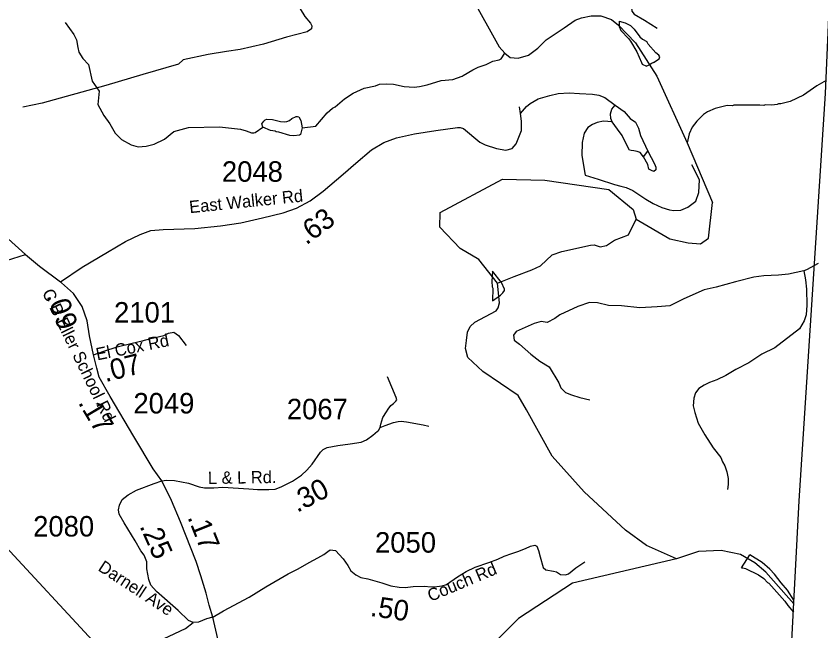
# Model space of a CAD drawing. Extents: x 1248089 to 1457196, y 820910 to 988753.
# Drawn here: x 1443533 to 1448441, y 921780 to 925528 of the extents above; entities that cross this region are included whole.
import ezdxf

# ---------------------------------------------------------------- set-up
doc = ezdxf.new("R2010")
doc.units = 0
for name, color, linetype in [('Exist Boundary Political CountyLine', 7, 'Continuous'), ('Exist Hydrographic Creek Single Shore', 7, 'Continuous'), ('Exist Hydrographic Misc Water Feature', 7, 'Continuous'), ('Exist Hydrographic River Shore', 7, 'Continuous'), ('Exist Road Non-System Type 51', 7, 'Continuous'), ('Exist Road Secondary Structure Standard Bridge Number Label', 7, 'Continuous'), ('Exist Road Secondary Type 20 Attributed', 7, 'Continuous'), ('Exist Road Secondary Type 41 Attributed', 7, 'Continuous'), ('Exist Road Secondary Type 51 Attributed', 7, 'Continuous'), ('Exist Road Secondary Type 51 Label', 7, 'Continuous'), ('Prop GRAU CAT1 Cell', 7, 'Continuous'), ('Prop Lane Lines', 7, 'Continuous')]:
    doc.layers.add(name, color=color, linetype=linetype)

msp = doc.modelspace()

# ---------------------------------------------------------------- linework, layer by layer
at = {"layer": 'Exist Boundary Political CountyLine'}
msp.add_lwpolyline([(1447562.3, 910136.3), (1448169.8, 920072.4), (1448175.8, 920163.7), (1448215.8, 920826.8), (1448308.7, 922572.4), (1448397.7, 923956.4), (1448469.7, 925055.5), (1448578.7, 927572.5), (1448601.7, 928224.6), (1448649.7, 929285.2)], dxfattribs=at)
at = {"layer": 'Exist Hydrographic Creek Single Shore'}
for points in [[(1446119.7, 924330.2), (1446498.7, 924532.7), (1446756.7, 924527.5), (1447147.7, 924470.3), (1447295.7, 924349.2), (1447314.5, 924289.4)], [(1446469.7, 923899.7), (1446355.7, 924043.1), (1446240.8, 924111.1), (1446117.7, 924241.6), (1446119.7, 924330.2)], [(1447559.2, 922219.9), (1446925.7, 922071.6), (1446596.7, 921855.1), (1446017.8, 921272.6), (1445848.7, 921144.7), (1445597.7, 921074.2), (1445541.6, 921099.3), (1445502.1, 921104.8), (1445440.8, 921055.7), (1445344.1, 921018.9), (1445270.5, 921001.2), (1445150.6, 921050.2), (1445085.3, 921058.4), (1445053.9, 921025.7), (1445045.8, 920994.3), (1445064.8, 920965.7), (1445043.7, 920929.3), (1444966, 920913), (1444854.3, 920903.5), (1444772.6, 920945.3)]]:
    msp.add_lwpolyline(points, dxfattribs=at)
at = {"layer": 'Exist Hydrographic Misc Water Feature'}
msp.add_line((1447957.5, 922164.2), (1448008.1, 922242.9), dxfattribs=at)
for points in [[(1447210, 925496.2), (1447247.3, 925487.1), (1447278.9, 925470.6), (1447302.6, 925448.1), (1447335.7, 925401.5), (1447353.6, 925387.1), (1447379.5, 925373.6)], [(1447210, 925496.2), (1447210.9, 925463.8), (1447220.4, 925439.6), (1447267.6, 925390.7), (1447279.4, 925374.5), (1447318.2, 925309.7), (1447347.1, 925245.6), (1447350.9, 925235.3), (1447376.7, 925223.4)], [(1443833.5, 925489.1), (1443886.2, 925416.1), (1443901.6, 925383.9), (1443908.8, 925335.7), (1443916.3, 925307.6), (1443939.7, 925269.1), (1443975, 925232.4), (1443997.2, 925130), (1444040.1, 925069.2), (1444030.8, 924989.3), (1444067.6, 924922.6), (1444104.7, 924871.8), (1444137.8, 924813.3), (1444175.1, 924774.5), (1444234.5, 924743.5), (1444278.3, 924730.7), (1444326.4, 924733.8), (1444374.6, 924747), (1444439.1, 924777.7), (1444495.9, 924824.8), (1444583.9, 924848.3), (1444774.3, 924851.7), (1444902.1, 924837.4), (1444936, 924828.8), (1444967.7, 924816.2), (1444983.7, 924815.9), (1444991.8, 924817.7), (1445038.3, 924851.3)], [(1447419.5, 925243.9), (1447454.5, 925267.8), (1447458.7, 925279.9), (1447452.9, 925290.3), (1447435.1, 925302.8), (1447388.1, 925355.6), (1447379.5, 925373.6)], [(1445277.5, 924846.1), (1445360.5, 924857.1), (1445429.9, 924937.9), (1445462.4, 924967.3), (1445478.5, 924975), (1445535.3, 925022.3), (1445587.9, 925057), (1445656.5, 925087.9), (1445724.7, 925102.6), (1445748.8, 925112.2), (1445788.9, 925115.4), (1445834.9, 925112.6), (1445900.6, 925099.3), (1445960.6, 925094.3), (1445992.6, 925097.7), (1446040.7, 925108.9), (1446125.2, 925135.3), (1446197.3, 925142), (1446253.7, 925161), (1446258.5, 925166.4), (1446318.4, 925199.8), (1446350.6, 925215.3), (1446398.9, 925232.4), (1446439.3, 925253.6), (1446479.3, 925260.9), (1446491.4, 925266.8), (1446513.2, 925302.4)], [(1447419.5, 925243.9), (1447407.9, 925237.8), (1447393.8, 925228.9), (1447376.7, 925223.4)], [(1448473.2, 925134.9), (1448415.1, 925101.7), (1448334.1, 925045.2), (1448253.5, 925006.8), (1448197.2, 924991.9), (1448181.2, 924992.2), (1448173.1, 924988.4), (1448141.1, 924985), (1448101.1, 924985.7), (1448093, 924982), (1448069.1, 924984.4), (1447909.2, 924985.4), (1447901.1, 924981.6), (1447869.1, 924982.3), (1447796.8, 924963.7), (1447748.4, 924944.6), (1447724.1, 924927.1), (1447683.4, 924887.8), (1447654.7, 924850.4), (1447638, 924810.7), (1447625, 924755.1)], [(1445038.3, 924851.3), (1445032.7, 924871), (1445043, 924886.8), (1445051.2, 924894.7), (1445061.2, 924898.5), (1445097.2, 924897.9), (1445145, 924885), (1445168.9, 924882.6), (1445185, 924884.2), (1445201.1, 924891.9), (1445215.3, 924903.7), (1445241.4, 924915.3), (1445249.4, 924915.1), (1445257.4, 924913), (1445269, 924890.7), (1445277.5, 924846.1)], [(1445277.5, 924846.1), (1445267.6, 924806.7), (1445261.4, 924800.9), (1445227.4, 924797.5), (1445203.4, 924799.9), (1445135.8, 924821.1), (1445119.9, 924821.4), (1445112, 924825.6), (1445084, 924830.1), (1445038.3, 924851.3)], [(1446493.8, 923904.4), (1446439.2, 923972.2), (1446433.9, 923909.1), (1446435.4, 923877), (1446439.3, 923868.9), (1446437.9, 923792.9)], [(1446437.9, 923792.9), (1446486.5, 923826.1), (1446500.8, 923839.8), (1446511, 923855.6), (1446511.1, 923863.6), (1446493.8, 923904.4)], [(1448276.5, 921967.3), (1448236.5, 922027.4), (1448197.4, 922072.2), (1448158.4, 922124.9), (1448129, 922155.5), (1448081.7, 922196.4), (1448008.1, 922242.9)], [(1447957.5, 922164.2), (1447965.2, 922164.6), (1447981.1, 922160.3), (1448060.4, 922120.8), (1448092, 922100.1), (1448115.5, 922075.7), (1448123.5, 922071.5), (1448221.4, 921961.7), (1448238.9, 921935.4), (1448272.6, 921893.4)]]:
    msp.add_lwpolyline(points, dxfattribs=at)
at = {"layer": 'Exist Hydrographic River Shore'}
for points in [[(1445980.5, 926271.6), (1446003.8, 926224.9), (1446086.8, 926055.6), (1446308, 925649.4), (1446478.8, 925339.6), (1446513.2, 925302.4), (1446546.3, 925276.1), (1446594.5, 925272), (1446657.9, 925289.9), (1446714.5, 925332.7), (1446765.5, 925382.4), (1446875.7, 925455.5), (1446942.7, 925503.7), (1446981.2, 925516.1), (1447039.1, 925529.9), (1447099.8, 925528.5), (1447163.2, 925506.4), (1447207.3, 925472), (1447309.3, 925364.4), (1447440.3, 925161.6), (1447625, 924755.1), (1447779.9, 924391)], [(1447314.5, 924289.4), (1447520.1, 924169), (1447630.9, 924145), (1447706.4, 924139.7), (1447755.4, 924173.4), (1447779.9, 924391)], [(1446469.7, 923899.7), (1446570.7, 923940.3), (1446677.9, 923981.2), (1446731.6, 924006), (1446801.9, 924072.2), (1446861.8, 924092.9), (1447035.5, 924132.2), (1447058.2, 924134.2), (1447095.4, 924121.8), (1447132.6, 924130.1), (1447182.2, 924161.1), (1447267, 924194.2), (1447314.5, 924289.4)], [(1447559.2, 922219.9), (1447377.3, 922300.6), (1447249.2, 922393.7), (1446997, 922627.4), (1446802.7, 922844.6), (1446645.7, 923128), (1446594, 923214.8), (1446379, 923361.7), (1446288.1, 923446.5), (1446273.6, 923502.3), (1446279.8, 923549.9), (1446286, 923601.6), (1446302.5, 923634.7), (1446331.5, 923661.6), (1446459.6, 923730.7), (1446472, 923748.5), (1446480.3, 923780.3), (1446469.7, 923899.7)], [(1448275.3, 921945.3), (1448105.7, 922137.6), (1448038.3, 922195.8), (1447949.5, 922244.8), (1447833, 922269.4), (1447695.2, 922263.2), (1447559.2, 922219.9)]]:
    msp.add_lwpolyline(points, dxfattribs=at)
at = {"layer": 'Exist Road Non-System Type 51'}
for points in [[(1445285.4, 925847.4), (1445292.9, 925822.3), (1445294.7, 925791.9), (1445269.7, 925729.4), (1445260.8, 925661.5), (1445257.2, 925611.5), (1445266.2, 925572.2), (1445294.7, 925525.8), (1445328.6, 925484.7), (1445335.8, 925468.6), (1445334, 925450.8), (1445307.2, 925431.1), (1445182.3, 925399), (1445041.3, 925356.1), (1444900.3, 925324), (1444816.4, 925311.5), (1444703.9, 925293.6), (1444552.2, 925261.4), (1444524.3, 925234.9), (1444306.5, 925172.4), (1444079.8, 925104.5), (1443693.1, 924996), (1443575.3, 924972.8)], [(1446608.5, 924934.2), (1446645.9, 924975.7), (1446667.3, 924995.3), (1446717.3, 925023.9), (1446788.7, 925043.5), (1446838.6, 925056), (1446906.5, 925059.6), (1446968.9, 925056), (1447047.5, 925052.5), (1447086.7, 925045.3), (1447124.2, 925031), (1447186.7, 924984.6), (1447242, 924945.3), (1447277.7, 924902.4), (1447309.9, 924881), (1447327.7, 924845.3), (1447340.2, 924800.6), (1447384.8, 924704.2)], [(1447358, 924670.2), (1447338.4, 924695.2), (1447320.6, 924702.4), (1447299.1, 924705.9), (1447283.1, 924707.7), (1447274.2, 924711.3), (1447258.1, 924741.7), (1447229.5, 924798.8), (1447201, 924838.1), (1447168.9, 924882.8), (1447159.9, 924904.2), (1447158.1, 924931), (1447165.3, 924959.6), (1447186.7, 924984.6)], [(1447168.9, 924882.8), (1447115.3, 924888.1), (1447076, 924879.2), (1447047.5, 924866.7), (1447018.9, 924848.8), (1446997.5, 924813.1), (1446985, 924757.7), (1446983.2, 924677.4), (1447002.9, 924557.7)], [(1447384.8, 924704.2), (1447425.9, 924627.3), (1447434.8, 924607.7), (1447434.8, 924589.8), (1447422.3, 924580.9), (1447408, 924586.3), (1447392, 924595.2), (1447384.8, 924623.8), (1447358, 924670.2)], [(1447358, 924670.2), (1447384.8, 924704.2)], [(1447586.5, 924345.1), (1447629.8, 924363.4), (1447678.8, 924400.2), (1447697.2, 924452.3), (1447700.2, 924529), (1447654.3, 924620.9)], [(1447002.9, 924557.7), (1447083.2, 924532.7), (1447183.1, 924500.5), (1447220.6, 924491.6), (1447252.7, 924482.7), (1447293.8, 924464.8), (1447372.3, 924411.2), (1447416.9, 924384.4), (1447470.5, 924361.2), (1447516.9, 924346.9), (1447543.7, 924343.3), (1447586.5, 924345.1)], [(1442463.6, 923480), (1442499.2, 923554.9), (1442542, 923604.9), (1442609.7, 923690.5), (1442648.9, 923719), (1442748.7, 923758.2), (1442809.3, 923797.5), (1442930.5, 923858.1), (1443172.9, 923936.6), (1443294.1, 923979.4), (1443433.1, 924025.8), (1443590.8, 924074)], [(1448423.2, 924018.7), (1448352.8, 923981.9), (1448336.4, 923974.3), (1448242.5, 923954.3), (1448181.2, 923948.2), (1448092.4, 923945.1), (1448031.1, 923935.9), (1447920.8, 923908.3), (1447801.4, 923874.6), (1447727.9, 923859.3), (1447605.3, 923804.1), (1447519.6, 923761.2), (1447443, 923755.1), (1447335.8, 923748.9), (1447225.5, 923761.2), (1447145.8, 923764.3), (1447078.4, 923779.6), (1447029.4, 923782.7), (1446959, 923758.1), (1446848.7, 923706), (1446818.1, 923684.6), (1446772.1, 923660), (1446735.4, 923666.2), (1446692.5, 923653.9), (1446582.2, 923604.9), (1446566.9, 923583.4), (1446569.9, 923552.7), (1446603.6, 923528.2), (1446671, 923466.9), (1446726.2, 923424), (1446784.4, 923390.3), (1446842.6, 923292.2), (1446854.8, 923261.5), (1446882.4, 923233.9), (1446919.1, 923218.6), (1446971.2, 923203.3), (1447032.5, 923188)], [(1448336.4, 923974.3), (1448347.7, 923919.1), (1448352.8, 923863.9), (1448354.8, 923765.8), (1448351.7, 923706.5), (1448338.5, 923669.7), (1448309.9, 923621.7), (1448158.8, 923506.3), (1448081.2, 923465.9), (1448001.5, 923413.8), (1447921.5, 923373.2), (1447860.9, 923336.4), (1447806.4, 923311.2), (1447762, 923294.2), (1447729.7, 923278.6), (1447697.2, 923257.2), (1447676.9, 923231.7), (1447666.2, 923197.9), (1447661.3, 923151.9), (1447672.7, 923111.6), (1447691.3, 923045.2), (1447732.2, 922974.4), (1447784.7, 922895.5), (1447829.6, 922836.4), (1447841.2, 922810.2), (1447854.8, 922786.1), (1447868, 922749.9), (1447875.4, 922709.6), (1447874.6, 922671.7), (1447871.9, 922642.6)], [(1444354.9, 923561.5), (1444434.7, 923579.9), (1444463.2, 923594.2), (1444495.3, 923601.3), (1444523.8, 923579.9), (1444570.2, 923519.3)], [(1445802.1, 923130.8), (1445818.9, 923154.2), (1445835.4, 923166.7), (1445848.6, 923180.9), (1445854.5, 923188.9), (1445851.5, 923202.9), (1445798.6, 923327.8)], [(1445753.5, 923020.5), (1445784.4, 923032.5), (1445835.3, 923049.5), (1445862.3, 923056.5), (1445881.3, 923057.5), (1445913.2, 923053.5), (1446016, 923036.5), (1446051, 923028.5)], [(1443931.1, 920983.1), (1443931.1, 921143.9), (1443927, 921208), (1443923, 921266.6), (1443923, 921299.3), (1443942, 921337.5), (1443987, 921379.8), (1444068.7, 921461.6), (1444169.5, 921544.7), (1444240.1, 921613.6), (1444306.9, 921661.3), (1444366.8, 921700.9), (1444467.6, 921748.6), (1444567, 921794.9), (1444613.7, 921830.7)]]:
    msp.add_lwpolyline(points, dxfattribs=at)
at = {"layer": 'Exist Road Secondary Structure Standard Bridge Number Label'}
msp.add_line((1444694.8, 920972.5), (1442922.5, 922882.1), dxfattribs=at)
at = {"layer": 'Exist Road Secondary Type 20 Attributed'}
msp.add_lwpolyline([(1444732.8, 921864.5), (1444798, 921903), (1444954.3, 921986.4), (1445055.5, 922049), (1445192.4, 922127.9), (1445253.4, 922157.7), (1445320.3, 922196.4), (1445373.9, 922226.2), (1445410.7, 922245.2), (1445434.5, 922264.5), (1445447.9, 922273.5), (1445480.7, 922269), (1445528.3, 922219.9), (1445556.6, 922178.2), (1445574.4, 922145.4), (1445605.7, 922121.6), (1445635.4, 922105.2), (1445677.1, 922096.3), (1445763.4, 922073.9), (1445818.5, 922054.6), (1445869.1, 922047.1), (1445904.8, 922044.1), (1445955.4, 922050.1), (1446021.8, 922051.6), (1446063.5, 922048.6), (1446099.2, 922050.1), (1446130.5, 922054.6), (1446157.2, 922063.5), (1446223.8, 922109.5), (1446277.3, 922142.3), (1446332.4, 922167.6), (1446415.7, 922195.9), (1446470.8, 922216.7), (1446509.5, 922234.6), (1446555.6, 922251), (1446592.8, 922264.4), (1446638.9, 922282.3), (1446670.2, 922295.7), (1446695.5, 922301.6), (1446708.9, 922295.7), (1446719.3, 922270.4), (1446729.7, 922230.9), (1446747.6, 922166.9), (1446763.9, 922152.7), (1446809.9, 922144.7), (1446829.2, 922140.3), (1446853, 922123.9), (1446882.8, 922120.9), (1446902.2, 922128.4), (1446946.8, 922164.1), (1447001.9, 922201.3)], dxfattribs=at)
at = {"layer": 'Exist Road Secondary Type 41 Attributed'}
msp.add_lwpolyline([(1446924.1, 926292.5), (1446938.6, 926236.4), (1446963, 926189.2), (1446997.1, 926158.3), (1447068.7, 926111.1), (1447124, 926073.7), (1447143.5, 926047.6), (1447176, 925971.1), (1447229.7, 925873.5), (1447270.4, 925798.6), (1447281.7, 925769.3), (1447288.1, 925725.9), (1447281.6, 925621.7), (1447288.1, 925558.2), (1447301.1, 925538.7), (1447364.6, 925502.9), (1447442, 925453.1)], dxfattribs=at)
at = {"layer": 'Exist Road Secondary Type 51 Attributed'}
for points in [[(1443804, 923907.2), (1443935.2, 923997.8), (1444089.7, 924089), (1444200.8, 924153.9), (1444290.4, 924195.6), (1444355.3, 924220.4), (1444429.4, 924226.6), (1444624, 924232.7), (1444780, 924249.7), (1444903.5, 924268.3), (1445036.3, 924297.6), (1445162.5, 924328.2), (1445242.8, 924356), (1445326.2, 924400.8), (1445404.9, 924459.5), (1445527.7, 924564), (1445604.9, 924630.4), (1445700.6, 924712.3), (1445776.3, 924757.1), (1445853.5, 924785), (1445961.6, 924809.7), (1446092.9, 924829.8), (1446224.9, 924847.9), (1446241, 924848), (1446260.5, 924843.1), (1446361.3, 924758.4), (1446393.9, 924743.8), (1446462.2, 924721), (1446519.1, 924709.6), (1446558.1, 924721), (1446582.5, 924748.7), (1446615, 924830), (1446615, 924887), (1446608.5, 924934.2), (1446602, 924974.9)], [(1443373.2, 924301.2), (1443434.9, 924221), (1443485.1, 924169), (1443590.8, 924074), (1443675, 924004), (1443804, 923907.2)], [(1444004.7, 923462.5), (1443981.4, 923579.1), (1443967.1, 923670.5), (1443936.6, 923756.6), (1443882.8, 923837.3), (1443809.4, 923901.8), (1443804, 923907.2)], [(1444004.7, 923462.5), (1444068.2, 923484.4), (1444148.8, 923511.3), (1444242, 923534.6), (1444301.1, 923547.2), (1444354.9, 923561.5)], [(1444421.8, 922694.7), (1444369.9, 922768.2), (1444251.6, 922965.5), (1444106.5, 923209.3), (1444040.2, 923325.9), (1444025.9, 923381.4), (1444004.7, 923462.5)], [(1444421.8, 922694.7), (1444451.1, 922699.2), (1444498.8, 922697.7), (1444583.6, 922679.8), (1444650.5, 922657.5), (1444681.8, 922651.5), (1444738.3, 922653), (1444793.4, 922656), (1444952.6, 922645.6), (1445004.7, 922641.1), (1445074.6, 922641.1), (1445113.3, 922644.1), (1445150.5, 922657.5), (1445219, 922693.2), (1445273.3, 922730.2), (1445306, 922760), (1445338.7, 922795.7), (1445389.3, 922868.7), (1445405.7, 922886.6), (1445429.5, 922897), (1445495, 922910.4), (1445570.9, 922919.3), (1445636.4, 922931.2), (1445669.1, 922944.6), (1445707.8, 922972.9), (1445737.5, 922996.8), (1445742.6, 923001.4), (1445753.5, 923020.5), (1445756.7, 923039.7), (1445768.6, 923079.9), (1445790.9, 923115.7), (1445802.1, 923130.8)], [(1444331.2, 922200.8), (1444313.4, 922241), (1444294, 922267.8), (1444259.8, 922328.8), (1444192.9, 922439.1), (1444161.6, 922491.2), (1444157.1, 922518), (1444163.1, 922546.3), (1444181, 922580.5), (1444216.7, 922608.8), (1444267.3, 922638.6), (1444375.9, 922678.8), (1444421.8, 922694.7)], [(1444732.8, 921864.5), (1444710.5, 921936), (1444692.6, 922009), (1444659.9, 922116.2), (1444631.7, 922203.5), (1444535, 922444.7), (1444479.9, 922575.8), (1444421.8, 922694.7)], [(1444732.8, 921864.5), (1444694, 921853), (1444644.9, 921833.6), (1444613.7, 921830.7), (1444583.9, 921844.1), (1444521.4, 921905.1), (1444389.3, 922019.1), (1444355.1, 922057.8), (1444343.1, 922093.5), (1444331.2, 922159.1), (1444331.2, 922200.8)], [(1444772.6, 920945.3), (1444791, 921044.8), (1444825.6, 921277.9), (1444834.2, 921382.8), (1444832, 921419.6), (1444818, 921501.3), (1444794.2, 921598.7), (1444732.8, 921864.5)]]:
    msp.add_lwpolyline(points, dxfattribs=at)

# ---------------------------------------------------------------- texts
at = {"layer": 'Exist Road Secondary Type 51 Label'}
for s, rotation, p in [('East Walker Rd', 5.8569, (1444592.9, 924326)), ('C B Eller School Rd', 295.8433, (1443689.9, 923842.9)), ('El Cox Rd', 11.3021, (1444028.1, 923428.7)), ('L & L Rd.', 0.7957, (1444703.2, 922675.4)), ('Darnell Ave', 326.843, (1444027.6, 922151.5)), ('Couch Rd', 22.8565, (1446060.9, 921956.4))]:
    msp.add_text(s, height=75, rotation=rotation, dxfattribs=at).set_placement(p)
at = {"layer": 'Prop GRAU CAT1 Cell'}
for s, rotation, p in [('.63', 36.7109, (1445302.7, 924128.9)), ('.09', 289.4883, (1443718.4, 923823.7)), ('.07', 14.0469, (1444078.2, 923296)), ('.17', 300.7579, (1443908.8, 923171.2)), ('.30', 27.5735, (1445247, 922498.7)), ('.17', 291.8453, (1444576.7, 922472.9)), ('.25', 293.9442, (1444284.6, 922418.3)), ('.50', 351.627, (1445688.6, 921871.6))]:
    msp.add_text(s, height=125, rotation=rotation, dxfattribs=at).set_placement(p)
at = {"layer": 'Prop Lane Lines'}
for s, p in [('2048', (1444788.2, 924517.7)), ('2101', (1444130.6, 923659.2)), ('2049', (1444248.7, 923105.3)), ('2067', (1445184.4, 923069.7)), ('2080', (1443637.3, 922355.1)), ('2050', (1445722, 922256.9))]:
    msp.add_text(s, height=125, dxfattribs=at).set_placement(p)

doc.saveas('drawing.dxf')
